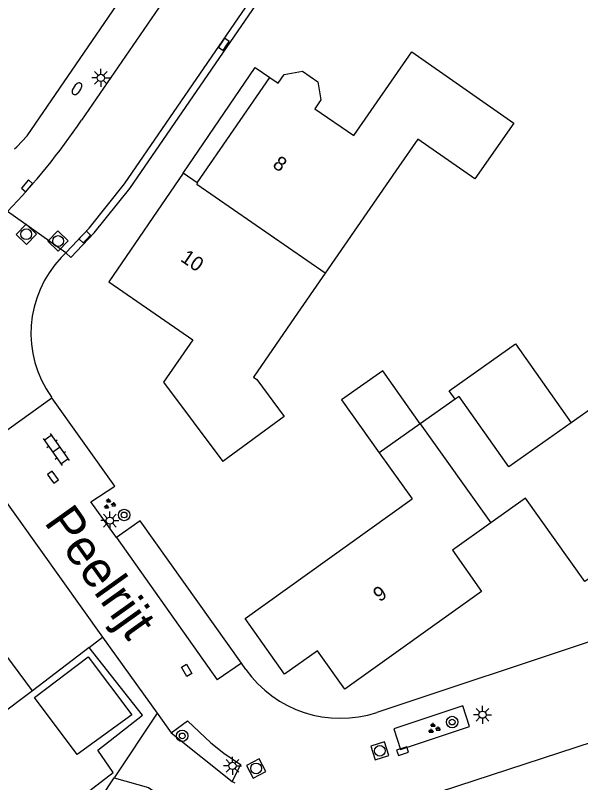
# Model space of a CAD drawing. Extents: x 126000 to 131009, y 393000 to 395500.
# Drawn here: x 130928.9 to 130968.2, y 395290.3 to 395343.6 of the extents above; entities that cross this region are included whole.
import ezdxf

# ---------------------------------------------------------------- set-up
doc = ezdxf.new("R2010")
doc.units = 0
for name, color, linetype in [('gg-afsc-erfafscheiding', 7, 'Continuous'), ('gg-anno-huisnummerreeks BGT', 7, 'Continuous'), ('gg-anno-openbare ruimte label', 7, 'Continuous'), ('gg-bbg-bijgebouw', 7, 'Continuous'), ('gg-bbg-gedigitaliseerde bebouwing', 7, 'Continuous'), ('gg-bbg-hoofdgebouw', 7, 'Continuous'), ('gg-bbg-luifel en loopbrug', 7, 'Continuous'), ('gg-bbg-tussenscheiding', 7, 'Continuous'), ('gg-knt-verharding', 7, 'Continuous'), ('gg-knt-verharding nz', 7, 'Continuous'), ('gt-grn-groengrens', 7, 'Continuous'), ('gt-grn-vlakafsluiter', 7, 'Continuous'), ('gt-grn-weggrens', 7, 'Continuous'), ('gt-symb-boom', 7, 'Continuous'), ('gt-symb-brandkraan', 7, 'Continuous'), ('gt-symb-groenvak', 7, 'Continuous'), ('gt-symb-klinker verharding', 7, 'Continuous'), ('gt-symb-kolk', 7, 'Continuous'), ('gt-symb-kolk center center', 7, 'Continuous'), ('gt-symb-lichtmast', 7, 'Continuous'), ('gt-symb-rioolschacht', 7, 'Continuous')]:
    doc.layers.add(name, color=color, linetype=linetype)

# ---------------------------------------------------------------- blocks, each defined once
blk = doc.blocks.new('gt0-BR')
at = {"layer": 'gt-symb-brandkraan'}
for centre, radius, start, end in [((-0.244, 0), 0.206, 107.5669, 252.4331), ((0.599, -2.664), 3, 106.892, 107.5669), ((0, -0.691), 0.938, 73.108, 106.892), ((-0.599, -2.664), 3, 72.4331, 73.108), ((0.244, 0), 0.206, 287.567, 72.4331), ((0.599, 2.664), 3, 252.4331, 253.108), ((0, 0.691), 0.938, 253.108, 286.8921), ((-0.599, 2.664), 3, 286.8921, 287.567)]:
    blk.add_arc(centre, radius, start, end, dxfattribs=at)
blk = doc.blocks.new('gt0-LMAST')
at = {"layer": 'gt-symb-lichtmast'}
for p, q in [((-0.005, 0.246), (-0.005, 0.621)), ((-0.182, 0.173), (-0.447, 0.438)), ((0.172, 0.173), (0.437, 0.438)), ((-0.255, -0.004), (-0.63, -0.004)), ((-0.182, -0.181), (-0.447, -0.446)), ((-0.005, -0.254), (-0.005, -0.629)), ((0.437, -0.446), (0.172, -0.181)), ((0.245, -0.004), (0.62, -0.004))]:
    blk.add_line(p, q, dxfattribs=at)
blk.add_circle((-0.005, -0.004), 0.25, dxfattribs=at)
blk = doc.blocks.new('gt0-KOLK')
at = {"layer": 'gt-symb-kolk'}
blk.add_lwpolyline([(0, 0), (0.375, 0), (0.375, 0.4), (-0.375, 0.4), (-0.375, 0), (0, 0)], dxfattribs=at)
blk = doc.blocks.new('gt0-RS')
at = {"layer": 'gt-symb-rioolschacht'}
blk.add_lwpolyline([(-0.5, -0.5), (0.5, -0.5), (0.5, 0.5), (-0.5, 0.5)], close=True, dxfattribs=at)
blk.add_circle((0, 0), 0.375, dxfattribs=at)
blk = doc.blocks.new('gt0-KL1')
at = {"layer": 'gt-symb-klinker verharding'}
for p, q in [((-1.15, 0.3), (1.15, 0.3)), ((-1, -0.3), (-1, 0.3)), ((-0.5, 0.3), (-0.5, 0.45)), ((0, -0.3), (0, 0.3)), ((0.5, 0.3), (0.5, 0.45)), ((1, -0.3), (1, 0.3)), ((-1.15, -0.3), (1.15, -0.3)), ((-0.5, -0.45), (-0.5, -0.3)), ((0.5, -0.45), (0.5, -0.3))]:
    blk.add_line(p, q, dxfattribs=at)
blk = doc.blocks.new('gt0-GRVAK')
at = {"layer": 'gt-symb-groenvak'}
for p, q in [((-0.11, 0.189), (-0.228, 0.24)), ((-0.182, 0.153), (0.088, 0.153)), ((-0.091, 0.211), (-0.156, 0.322)), ((-0.047, 0.214), (-0.047, 0.393)), ((-0.004, 0.211), (0.061, 0.322)), ((0.015, 0.189), (0.133, 0.24)), ((0.262, -0.052), (0.197, 0.059)), ((0.305, -0.049), (0.305, 0.13)), ((0.349, -0.052), (0.414, 0.059)), ((-0.245, -0.228), (-0.363, -0.177)), ((-0.318, -0.264), (-0.047, -0.264)), ((-0.226, -0.206), (-0.291, -0.095)), ((-0.183, -0.203), (-0.183, -0.024)), ((-0.139, -0.206), (-0.074, -0.095)), ((-0.12, -0.228), (-0.002, -0.177)), ((0.243, -0.074), (0.125, -0.023)), ((0.17, -0.11), (0.441, -0.11)), ((0.368, -0.074), (0.486, -0.023))]:
    blk.add_line(p, q, dxfattribs=at)
blk = doc.blocks.new('gt0-BOOM')
at = {"layer": 'gt-symb-boom'}
for radius in [0.4, 0.2]:
    blk.add_circle((0, 0), radius, dxfattribs=at)
blk = doc.blocks.new('gt0-KOLKCC')
at = {"layer": 'gt-symb-kolk center center'}
blk.add_lwpolyline([(-0.375, 0.2), (0.375, 0.2), (0.375, -0.2), (-0.375, -0.2)], close=True, dxfattribs=at)

msp = doc.modelspace()

# ---------------------------------------------------------------- linework, layer by layer
at = {"layer": 'gg-afsc-erfafscheiding'}
msp.add_line((130934.052, 395299.658), (130930.116, 395296.634), dxfattribs=at)
msp.add_lwpolyline([(130923.182, 395281.332), (130935.722, 395290.958), (130934.658, 395292.516), (130937.75, 395294.947), (130934.052, 395299.658)], dxfattribs=at)
at = {"layer": 'gg-bbg-bijgebouw'}
msp.add_lwpolyline([(130930.24, 395296.171), (130933.972, 395298.995), (130937.006, 395294.978), (130933.225, 395292.216), (130930.24, 395296.171)], dxfattribs=at)
at = {"layer": 'gg-bbg-gedigitaliseerde bebouwing'}
for p, q in [((130955.57, 395333.06), (130950.45, 395325.65)), ((130950.45, 395325.65), (130948.33, 395322.58)), ((130948.33, 395322.58), (130945.463, 395318.43)), ((130959.485, 395316.898), (130957.062, 395315.186)), ((130957.062, 395315.186), (130954.21, 395313.17)), ((130954.21, 395313.17), (130956.497, 395309.984)), ((130930.116, 395296.634), (130925.194, 395292.982))]:
    msp.add_line(p, q, dxfattribs=at)
for points in [[(130956.483, 395341.046), (130963.57, 395336.09), (130960.862, 395332.217)], [(130960.862, 395332.217), (130956.886, 395334.964), (130955.57, 395333.06)], [(130978.47, 395310.196), (130972.48, 395318.74), (130967.549, 395315.258)], [(130945.463, 395318.43), (130945.7, 395318.27), (130947.61, 395315.7), (130943.336, 395312.577)], [(130967.549, 395315.258), (130963.22, 395312.2), (130959.77, 395317.1), (130959.485, 395316.898)]]:
    msp.add_lwpolyline(points, dxfattribs=at)
at = {"layer": 'gg-bbg-hoofdgebouw'}
for q in [(130946.606, 395339.246), (130940.575, 395332.603)]:
    msp.add_line((130941.563, 395331.925), q, dxfattribs=at)
for points in [[(130946.606, 395339.246), (130947.181, 395338.858), (130947.605, 395339.454), (130948.869, 395339.687), (130949.931, 395338.955), (130950.151, 395337.689), (130949.736, 395337.071), (130952.434, 395335.216), (130956.483, 395341.046)], [(130940.575, 395332.603), (130935.411, 395325.05), (130941.256, 395321.033), (130939.211, 395318.081), (130943.336, 395312.577)], [(130961.965, 395308.311), (130959.3, 395306.411), (130961.319, 395303.536), (130951.813, 395296.748), (130949.917, 395299.428), (130947.619, 395297.802), (130944.887, 395301.66), (130956.497, 395309.984)], [(130972.413, 395306.572), (130971.687, 395306.06), (130971.499, 395306.318), (130968.506, 395304.227), (130964.377, 395310.03), (130961.965, 395308.311)], [(130930.116, 395296.634), (130920.967, 395308.964), (130915.795, 395305.153), (130916.626, 395304.007), (130909.348, 395298.501), (130908.655, 395299.458), (130904.711, 395296.551), (130904.325, 395297.075), (130903.712, 395296.606), (130904.102, 395296.096), (130903.165, 395295.379)]]:
    msp.add_lwpolyline(points, dxfattribs=at)
at = {"layer": 'gg-bbg-luifel en loopbrug'}
for points in [[(130940.575, 395332.603), (130945.591, 395339.94), (130946.606, 395339.246)], [(130959.485, 395316.898), (130959.069, 395317.489), (130963.688, 395320.741), (130967.549, 395315.258)], [(130957.062, 395315.186), (130954.45, 395318.88), (130951.598, 395316.864), (130954.21, 395313.17)]]:
    msp.add_lwpolyline(points, dxfattribs=at)
at = {"layer": 'gg-bbg-tussenscheiding'}
msp.add_line((130957.062, 395315.186), (130961.965, 395308.311), dxfattribs=at)
msp.add_lwpolyline([(130950.45, 395325.65), (130941.53, 395331.81), (130941.6, 395331.92), (130941.563, 395331.925)], dxfattribs=at)
at = {"layer": 'gg-knt-verharding'}
for p, q in [((130952.663, 395364.222), (130933.527, 395336.283)), ((130928.866, 395334.29), (130929.018, 395334.446)), ((130932.102, 395326.745), (130932.417, 395327.075)), ((130927.72, 395314.335), (130931.464, 395316.997)), ((130931.464, 395316.997), (130931.424, 395317.053)), ((130926.599, 395312.102), (130934.984, 395300.374)), ((130934.984, 395300.374), (130938.768, 395295.082)), ((130969.366, 395300.225), (130954.052, 395295.145)), ((130944.626, 395298.555), (130942.936, 395297.41)), ((130944.932, 395298.126), (130944.626, 395298.555)), ((130938.768, 395295.082), (130939.744, 395293.716)), ((130943.997, 395290.355), (130944.181, 395290.248))]:
    msp.add_line(p, q, dxfattribs=at)
for points in [[(130929.018, 395334.446), (130929.747, 395335.196), (130953.457, 395369.827), (130960.504, 395379.78), (130974.201, 395399.93)], [(130932.417, 395327.075), (130932.781, 395326.751), (130934.405, 395328.468), (130936.87, 395331.54), (130959.917, 395365.093)], [(130932.417, 395327.075), (130934.047, 395328.787), (130936.512, 395331.859), (130956.775, 395361.401)], [(130935.938, 395307.305), (130934.161, 395309.78), (130935.844, 395310.857), (130931.464, 395316.997)], [(130944.626, 395298.555), (130937.588, 395308.442), (130935.938, 395307.305)], [(130955.216, 395294.002), (130955.688, 395292.578), (130960.481, 395294.17), (130960.009, 395295.594), (130955.216, 395294.002)], [(130975.288, 395295.409), (130972.55, 395294.228), (130957.305, 395289.265)], [(130939.744, 395293.716), (130940.876, 395294.557), (130942.515, 395293.031), (130943.414, 395292.304), (130944.573, 395291.517), (130943.997, 395290.355)]]:
    msp.add_lwpolyline(points, dxfattribs=at)
for centre, radius, start, end in [((130892.276, 395364.536), 49.999, 316.2163, 325.5925), ((130937.641, 395321.488), 7.637, 136.4957, 215.5011), ((130951.508, 395302.804), 8.07, 215.4264, 288.3722)]:
    msp.add_arc(centre, radius, start, end, dxfattribs=at)
at = {"layer": 'gg-knt-verharding nz'}
msp.add_line((130935.938, 395307.305), (130942.936, 395297.41), dxfattribs=at)
at = {"layer": 'gt-grn-groengrens'}
for p, q in [((130938.768, 395295.082), (130935.797, 395290.593)), ((130939.744, 395293.716), (130943.997, 395290.355)), ((130934.89, 395289.233), (130935.797, 395290.593))]:
    msp.add_line(p, q, dxfattribs=at)
msp.add_lwpolyline([(130935.797, 395290.593), (130938.169, 395289.924), (130940.906, 395288.038), (130943.217, 395284.936), (130944.372, 395282.077), (130944.627, 395280.249)], dxfattribs=at)
at = {"layer": 'gt-grn-vlakafsluiter'}
msp.add_line((130934.052, 395299.658), (130934.984, 395300.374), dxfattribs=at)
at = {"layer": 'gt-grn-weggrens'}
msp.add_line((130932.417, 395327.075), (130928.373, 395329.94), dxfattribs=at)

# ---------------------------------------------------------------- block references
at = {"layer": 'gt-symb-boom'}
for p in [(130936.477, 395308.859), (130959.28, 395294.472), (130940.518, 395293.512)]:
    msp.add_blockref('gt0-BOOM', p, dxfattribs=at)
at = {"layer": 'gt-symb-brandkraan', "rotation": 55.51509196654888}
msp.add_blockref('gt0-BR', (130933.203, 395338.472), dxfattribs=at)
at = {"layer": 'gt-symb-groenvak'}
for p in [(130935.449, 395309.61), (130957.998, 395294.026)]:
    msp.add_blockref('gt0-GRVAK', p, dxfattribs=at)
at = {"layer": 'gt-symb-klinker verharding', "rotation": -54.52896067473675}
msp.add_blockref('gt0-KL1', (130931.753, 395313.407), dxfattribs=at)
at = {"layer": 'gt-symb-kolk'}
for p, rotation in [((130943.572, 395341.444), 55.59476571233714), ((130929.884, 395331.59), 48.690081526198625), ((130933.882, 395328.027), 46.21542824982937), ((130931.37, 395311.376), -54.402368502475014), ((130955.896, 395292.262), 18.362468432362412)]:
    msp.add_blockref('gt0-KOLK', p, dxfattribs=dict(at, rotation=rotation))
at = {"layer": 'gt-symb-kolk center center', "rotation": -59.48800062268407}
msp.add_blockref('gt0-KOLKCC', (130940.824, 395298.064), dxfattribs=at)
at = {"layer": 'gt-symb-lichtmast'}
for p in [(130934.867, 395339.229), (130935.491, 395308.469), (130961.39, 395294.986), (130944.011, 395291.431)]:
    msp.add_blockref('gt0-LMAST', p, dxfattribs=at)
at = {"layer": 'gt-symb-rioolschacht'}
for p, rotation in [((130929.678, 395328.361), 46.21542824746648), ((130931.89, 395327.889), 46.21542825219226), ((130954.25, 395292.475), 18.308068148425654), ((130945.652, 395291.252), -151.71863891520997)]:
    msp.add_blockref('gt0-RS', p, dxfattribs=dict(at, rotation=rotation))

# ---------------------------------------------------------------- texts
at = {"layer": 'gg-anno-huisnummerreeks BGT'}
for s, rotation, p in [('8', 325.5, (130946.731, 395333.06)), ('10', 325.7, (130940.334, 395326.54)), ('9', 35.5, (130954.234, 395302.778))]:
    msp.add_text(s, height=1, rotation=rotation, dxfattribs=at).set_placement(p)
at = {"layer": 'gg-anno-openbare ruimte label'}
msp.add_text('Peelrijt', height=2.5, rotation=305.5, dxfattribs=at).set_placement((130930.87, 395308.349))

doc.saveas('drawing.dxf')
